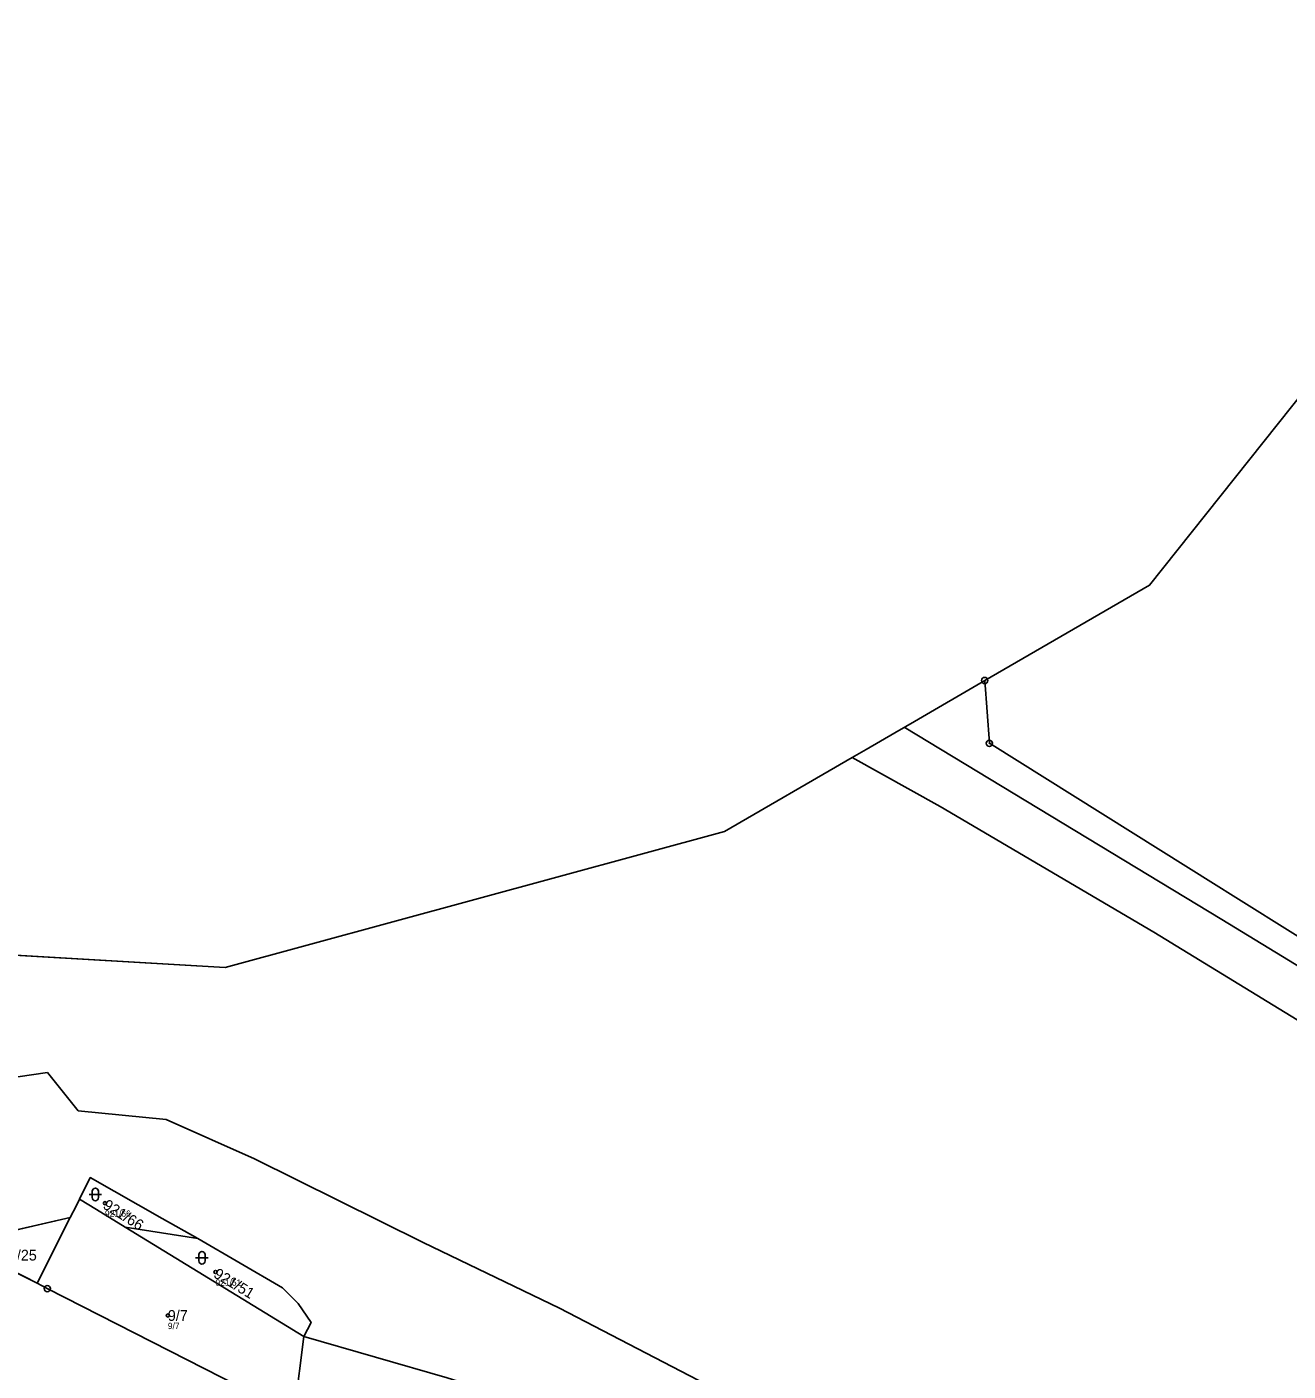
# Model space of a CAD drawing. Extents: x -734504 to -730695, y -1027923 to -1024502.
# Drawn here: x -732350.8 to -732150.8, y -1025821.1 to -1025608 of the extents above; entities that cross this region are included whole.
import ezdxf

# ---------------------------------------------------------------- set-up
doc = ezdxf.new("R2010")
doc.units = 0
for name, color, linetype in [('Definiční body', 7, 'Continuous'), ('Hranice parcel', 7, 'Continuous'), ('Parcelní čísla', 7, 'Continuous'), ('Polygon ku', 7, 'Continuous'), ('Polygon parcely', 7, 'Continuous'), ('Vnitřní kresba', 7, 'Continuous'), ('Značky bodu BP', 7, 'Continuous'), ('Značky kultur', 7, 'Continuous')]:
    doc.layers.add(name, color=color, linetype=linetype)

msp = doc.modelspace()

# ---------------------------------------------------------------- linework, layer by layer
at = {"layer": 'Definiční body'}
for centre in [(-732338.45, -1025794.44), (-732320.92, -1025805.36), (-732328.48, -1025812.24)]:
    msp.add_circle(centre, 0.25, dxfattribs=at)
at = {"layer": 'Hranice parcel'}
for p, q in [((-732198.95, -1025711.59), (-732210.1, -1025718.08)), ((-732219.97, -1025723.8), (-732240.2, -1025735.5)), ((-732240.2, -1025735.5), (-732319.4, -1025757.1)), ((-732319.4, -1025757.1), (-732384.98, -1025753.2)), ((-732343.94, -1025796.73), (-732361.72, -1025800.8)), ((-732349.19, -1025807.13), (-732343.94, -1025796.73)), ((-732323.7, -1025800.06), (-732335.26, -1025798.24)), ((-732306.92, -1025815.57), (-732335.26, -1025798.24)), ((-732358.15, -1025802.6), (-732349.19, -1025807.13)), ((-732305.77, -1025813.36), (-732306.92, -1025815.57))]:
    msp.add_line(p, q, dxfattribs=at)
for points in [[(-732114.26, -1025621.01), (-732125.5, -1025637.1), (-732172.8, -1025696.5), (-732198.95, -1025711.59)], [(-732149.24, -1025752.17), (-732159.52, -1025745.74), (-732162.24, -1025744.04), (-732198.2, -1025721.54), (-732198.95, -1025711.59)], [(-732210.1, -1025718.08), (-732213.18, -1025719.87), (-732217.75, -1025722.51), (-732219.97, -1025723.8)], [(-732219.97, -1025723.8), (-732206.01, -1025731.56), (-732172.15, -1025751.49), (-732132.38, -1025775.79), (-732086.54, -1025804.21), (-732043.06, -1025830.43), (-732009.2, -1025849.51), (-731978.81, -1025864.67), (-731948.57, -1025878.39), (-731909.73, -1025893.38), (-731868.96, -1025905.55)], [(-732384.98, -1025753.2), (-732383.91, -1025753.95), (-732354.44, -1025774.74), (-732347.58, -1025773.7), (-732342.68, -1025779.81), (-732328.75, -1025781.15), (-732314.72, -1025787.4), (-732288.01, -1025800.65), (-732266.38, -1025811.08), (-732241.63, -1025823.94), (-732219.02, -1025835.61), (-732183.29, -1025855.27), (-732139.55, -1025879.56), (-732111.88, -1025894.19), (-732085.57, -1025909.23), (-732039.95, -1025932.78), (-732020.49, -1025941.32), (-731997.48, -1025951.64), (-731969.42, -1025963.44), (-731966.31, -1025967.48), (-731939.04, -1025983.53), (-731928.87, -1025976.86), (-731897.94, -1025983.64), (-731862.07, -1025991.44)], [(-732342.47, -1025793.83), (-732340.79, -1025790.37), (-732329.35, -1025796.86), (-732323.7, -1025800.06)], [(-732342.47, -1025793.83), (-732342.98, -1025794.83), (-732343.94, -1025796.73)], [(-732335.26, -1025798.24), (-732339.81, -1025795.46), (-732342.47, -1025793.83)], [(-732323.7, -1025800.06), (-732310.3, -1025807.87), (-732307.8, -1025810.34), (-732305.77, -1025813.36)], [(-732311.61, -1025826.31), (-732347.6, -1025807.99), (-732349.19, -1025807.13)], [(-732311.61, -1025826.31), (-732308.35, -1025826.87), (-732306.92, -1025815.57)], [(-732151.92, -1025910.33), (-732230, -1025852.6), (-732263.2, -1025828.7), (-732284.2, -1025822.15), (-732306.92, -1025815.57)]]:
    msp.add_lwpolyline(points, dxfattribs=at)
at = {"layer": 'Polygon ku'}
msp.add_lwpolyline([(-731864.6, -1025269.2), (-731916.9, -1025294), (-731974.3, -1025332.9), (-731993.2, -1025354.8), (-732008.9, -1025381.4), (-732021.2, -1025408.9), (-732027, -1025431.6), (-732043.93, -1025475.5), (-732069.5, -1025549.4), (-732075.39, -1025561.76), (-732076.48, -1025564.05), (-732080.8, -1025573.1), (-732111.79, -1025617.48), (-732114.26, -1025621.01), (-732125.5, -1025637.1), (-732172.8, -1025696.5), (-732198.95, -1025711.59), (-732210.1, -1025718.08), (-732213.18, -1025719.87), (-732217.75, -1025722.51), (-732219.97, -1025723.8), (-732240.2, -1025735.5), (-732319.4, -1025757.1), (-732384.98, -1025753.2)], dxfattribs=at)
at = {"layer": 'Polygon parcely'}
for points in [[(-732078.8, -1025621.1), (-732085.22, -1025620.33), (-732114.26, -1025621.01), (-732125.5, -1025637.1), (-732172.8, -1025696.5), (-732198.95, -1025711.59), (-732198.2, -1025721.54), (-732162.24, -1025744.04), (-732159.52, -1025745.74), (-732149.24, -1025752.17), (-732142.43, -1025741.45), (-732140.7, -1025738.73)], [(-732342.47, -1025793.83), (-732339.81, -1025795.46), (-732335.26, -1025798.24), (-732323.7, -1025800.06), (-732329.35, -1025796.86), (-732340.79, -1025790.37)], [(-732308.35, -1025826.87), (-732306.92, -1025815.57), (-732335.26, -1025798.24), (-732339.81, -1025795.46), (-732342.47, -1025793.83), (-732342.98, -1025794.83), (-732343.94, -1025796.73), (-732349.19, -1025807.13), (-732347.6, -1025807.99), (-732311.61, -1025826.31)], [(-732349.19, -1025807.13), (-732343.94, -1025796.73), (-732361.72, -1025800.8), (-732358.15, -1025802.6)], [(-732335.26, -1025798.24), (-732306.92, -1025815.57), (-732305.77, -1025813.36), (-732307.8, -1025810.34), (-732310.3, -1025807.87), (-732323.7, -1025800.06)], [(-732331.51, -1025853.31), (-732317.27, -1025840.41), (-732311.61, -1025826.31), (-732347.6, -1025807.99), (-732349.19, -1025807.13), (-732358.15, -1025802.6), (-732368.02, -1025827.65), (-732357.71, -1025834.74), (-732348.39, -1025841.41), (-732350.04, -1025844.58), (-732336.37, -1025857.55), (-732332.99, -1025854.66)]]:
    msp.add_lwpolyline(points, close=True, dxfattribs=at)
for points in [[(-732020.18, -1025826.56), (-732035.6, -1025818.19), (-732036.91, -1025817.48), (-732079.36, -1025792.7), (-732146.58, -1025753.71), (-732149.24, -1025752.17), (-732159.52, -1025745.74), (-732162.24, -1025744.04), (-732198.2, -1025721.54), (-732198.95, -1025711.59), (-732210.1, -1025718.08), (-732213.18, -1025719.87), (-732217.75, -1025722.51), (-732219.97, -1025723.8), (-732206.01, -1025731.56), (-732172.15, -1025751.49), (-732132.38, -1025775.79), (-732086.54, -1025804.21), (-732043.06, -1025830.43)], [(-731836.02, -1025913.66), (-731868.96, -1025905.55), (-731909.73, -1025893.38), (-731948.57, -1025878.39), (-731978.81, -1025864.67), (-732009.2, -1025849.51), (-732043.06, -1025830.43), (-732086.54, -1025804.21), (-732132.38, -1025775.79), (-732172.15, -1025751.49), (-732206.01, -1025731.56), (-732219.97, -1025723.8), (-732240.2, -1025735.5), (-732319.4, -1025757.1), (-732384.98, -1025753.2)], [(-732384.98, -1025753.2), (-732383.91, -1025753.95), (-732354.44, -1025774.74), (-732347.58, -1025773.7), (-732342.68, -1025779.81), (-732328.75, -1025781.15), (-732314.72, -1025787.4), (-732288.01, -1025800.65), (-732266.38, -1025811.08), (-732241.63, -1025823.94), (-732219.02, -1025835.61), (-732183.29, -1025855.27), (-732139.55, -1025879.56), (-732111.88, -1025894.19), (-732085.57, -1025909.23), (-732039.95, -1025932.78), (-732020.49, -1025941.32), (-731997.48, -1025951.64), (-731969.42, -1025963.44), (-731966.31, -1025967.48), (-731939.04, -1025983.53), (-731928.87, -1025976.86), (-731897.94, -1025983.64), (-731862.07, -1025991.44)], [(-731928.87, -1025976.86), (-731939.04, -1025983.53), (-731966.31, -1025967.48), (-731969.42, -1025963.44), (-731997.48, -1025951.64), (-732020.49, -1025941.32), (-732039.95, -1025932.78), (-732085.57, -1025909.23), (-732111.88, -1025894.19), (-732139.55, -1025879.56), (-732183.29, -1025855.27), (-732219.02, -1025835.61), (-732241.63, -1025823.94), (-732266.38, -1025811.08), (-732288.01, -1025800.65), (-732314.72, -1025787.4), (-732328.75, -1025781.15), (-732342.68, -1025779.81), (-732347.58, -1025773.7), (-732354.44, -1025774.74)], [(-732361.72, -1025800.8), (-732343.94, -1025796.73), (-732342.98, -1025794.83), (-732342.47, -1025793.83), (-732340.79, -1025790.37), (-732329.35, -1025796.86), (-732323.7, -1025800.06), (-732310.3, -1025807.87), (-732307.8, -1025810.34), (-732305.77, -1025813.36), (-732306.92, -1025815.57), (-732284.2, -1025822.15)], [(-732284.2, -1025822.15), (-732306.92, -1025815.57), (-732308.35, -1025826.87)]]:
    msp.add_lwpolyline(points, dxfattribs=at)
at = {"layer": 'Vnitřní kresba'}
msp.add_lwpolyline([(-732211.71, -1025718.99), (-732161.33, -1025749.49), (-732061.61, -1025810.29), (-731989.67, -1025849.8), (-731930.48, -1025875.88), (-731863.58, -1025897.29), (-731797.93, -1025910.85), (-731733.26, -1025916.23), (-731645.7, -1025920.33), (-731574.56, -1025918.38), (-731403.14, -1025913.67), (-731373.71, -1025914.33)], dxfattribs=at)
at = {"layer": 'Značky bodu BP'}
for centre, radius in [((-732198.95, -1025711.59), 0.5), ((-732198.95, -1025711.59), 0.0303), ((-732198.2, -1025721.54), 0.5), ((-732198.2, -1025721.54), 0.0303), ((-732347.6, -1025807.99), 0.5), ((-732347.6, -1025807.99), 0.0303)]:
    msp.add_circle(centre, radius, dxfattribs=at)
at = {"layer": 'Značky kultur'}
for p, q in [((-732340.97, -1025793.05), (-732338.97, -1025793.05)), ((-732340.47, -1025792.55), (-732340.47, -1025793.55)), ((-732339.47, -1025793.55), (-732339.47, -1025792.55)), ((-732324.07, -1025803.09), (-732322.07, -1025803.09)), ((-732323.57, -1025802.59), (-732323.57, -1025803.59)), ((-732322.57, -1025803.59), (-732322.57, -1025802.59))]:
    msp.add_line(p, q, dxfattribs=at)
for centre, start, end in [((-732339.97, -1025792.55), 0, 180), ((-732339.97, -1025793.55), 180, 359.9879), ((-732323.07, -1025802.59), 0, 180), ((-732323.07, -1025803.59), 180, 359.9879)]:
    msp.add_arc(centre, 0.5, start, end, dxfattribs=at)

# ---------------------------------------------------------------- texts
at = {"layer": 'Definiční body'}
for s, p in [('921/66', (-732338.45, -1025796.6)), ('921/51', (-732320.92, -1025807.52)), ('9/7', (-732328.48, -1025814.4))]:
    msp.add_text(s, height=1, dxfattribs=at).set_placement(p)
at = {"layer": 'Parcelní čísla'}
for s, rotation, p in [('921/66', 328, (-732338.9, -1025795.16)), ('921/51', 329, (-732321.36, -1025806.09))]:
    msp.add_text(s, height=1.7, rotation=rotation, dxfattribs=at).set_placement(p)
for s, p in [('7/25', (-732353.68, -1025803.53)), ('9/7', (-732328.48, -1025813.09))]:
    msp.add_text(s, height=1.7, dxfattribs=at).set_placement(p)

doc.saveas('drawing.dxf')
